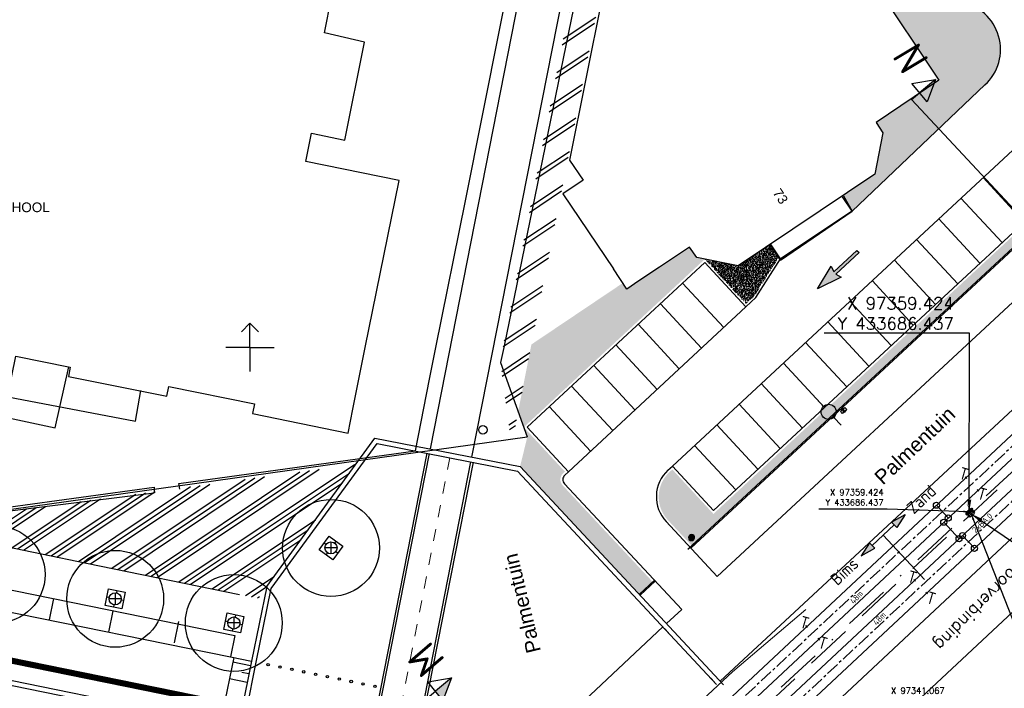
# Model space of a CAD drawing. Header units: millimetres. Extents: x 96940 to 101272, y 432237 to 434659.
# Tile 362 of 398: x 97281 to 97362, y 433672 to 433727. Entities that reach past the tile are written whole.
import ezdxf
from ezdxf.enums import TextEntityAlignment as Align

# ---------------------------------------------------------------- set-up
doc = ezdxf.new("R2010")
doc.units = ezdxf.units.MM
for name, pattern in [('CENTER', [35.225022, 22.015639, -4.403128, 4.403128, -4.403128]), ('DASHDOT', [25.4, 12.7, -6.35, 0, -6.35]), ('DASHED', [19.05, 12.7, -6.35]), ('dSV_MARKERING_1_1', [2, 1, -1])]:
    doc.linetypes.add(name, pattern=pattern)
for name, color, linetype in [('_R+B WARMTE2-5', 211, 'DASHED'), ('Ondergrond_Nieuw_IP', 8, 'Continuous'), ('R_BN_N_Kabels_en_leidingen_maatvoering', 1, 'Continuous'), ('R_BN_T_N_Constructiecodes', 7, 'Continuous'), ('R_BN_T_N_Hartspoor', 1, 'CENTER'), ('R_BN_T_N_Kokersysteem Groene Deksel', 7, 'Continuous'), ('R_BN_T_N_Kokersysteem trekput BA.0', 7, 'Continuous'), ('R_BN_T_N_Kokersysteem_Coordinaten', 1, 'Continuous'), ('R_BN_T_N_Kokersysteem_laagspanning', 2, 'DASHED'), ('R_BN_T_N_kokersysteem_maatvoering', 7, 'Continuous'), ('R_BN_T_N_Kokersysteem_signaal', 2, 'DASHDOT'), ('R_BN_T_N_Retourstroomkabels', 2, 'Continuous'), ('R_BN_T_N_Spoor', 3, 'Continuous'), ('R_BN_T_N_Thermietlassen', 7, 'Continuous'), ('R_BN_T_N_Verticaal alignement', 7, 'Continuous')]:
    doc.layers.add(name, color=color, linetype=linetype)
doc.layers.add('GBK_verhard', color=8, linetype='Continuous', lineweight=9)
doc.layers.add('R_BN_T_N_Las', color=3, linetype='Continuous', lineweight=25)
doc.styles.add('DSV_ARIAL', font='arial.ttf')
doc.styles.add('ISO', font='iso.shx')
doc.styles.add('ISOCP', font='isocp.shx')
doc.styles.add('SIMPLEX', font='simplex.shx', dxfattribs={"width": 0.8})
doc.styles.get("Standard").update_dxf_attribs({"font": 'romans.shx'})
doc.dimstyles.new('RET 1-500', dxfattribs={"dimtxt": 1, "dimasz": 1, "dimexe": 0.3, "dimexo": 0, "dimgap": 0.3, "dimtad": 1, "dimdec": 3, "dimzin": 1, "dimtxsty": 'Standard', "dimcen": 0, "dimclrd": 1, "dimclre": 1, "dimclrt": 7, "dimaunit": 2, "dimadec": 4, "dimazin": 0, "dimtfac": 1, "dimtdec": 3, "dimtofl": 0, "dimtmove": 0, "dimatfit": 0, "dimfxl": 1, "dimarcsym": 0})
pattern_1 = [(50, (0, 0), (0.364369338, -0.03187817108), [0.0381, -0.4191]), (355, (0, 0), (-0.07048565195, 0.38211328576), [0.03048, -0.33528]), (100.451, (0.03036, -0.00266), (0.29388500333, 0.35023337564), [0.03238, -0.35618]), (46.1842, (0, 0.1016), (0.5421580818, -0.08408465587), [0.05715, -0.62865]), (96.6356, (0.0452, 0.0946), (0.47480846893, 0.4948511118), [0.04857, -0.53427]), (351.184, (0, 0.1016), (0.4748092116, 0.4948502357), [0.04572, -0.50292]), (21, (0.0508, 0.0762), (0.30322975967, -0.20453103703), [0.0381, -0.4191]), (326, (0.0508, 0.0762), (0.1236040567, 0.36837593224), [0.03048, -0.33528]), (71.4514, (0.07607, 0.05916), (0.42683298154, 0.16384571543), [0.03238, -0.35618]), (37.5, (0, 0), (0.0061772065, 0.169110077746), [0, -0.331216, 0, -0.34036, 0, -0.33655]), (7.5, (0, 0), (0.13363932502, 0.200361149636), [0, -0.194056, 0, -0.323596, 0, -0.12827]), (327.5, (-0.11328, 0), (0.271181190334, -0.011457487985), [0, -0.127, 0, -0.39624, 0, -0.52578]), (317.5, (-0.16408, 0), (0.29625836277, 0.05085298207), [0, -0.1651, 0, -0.263144, 0, -0.37338])]
pattern_2 = [(92.842324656, (0, 0), (0.28884233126, 0.22439104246), [0.0381, -0.4191]), (37.84232466, (0, 0), (-0.31151262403, 0.23224701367), [0.03048, -0.33528]), (143.29332466, (0.02407, 0.0187), (-0.02266814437, 0.45663767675), [0.03238, -0.35618]), (89.02652466, (-0.0691, 0.0745), (0.4547015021, 0.30700514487), [0.05715, -0.62865]), (139.47792466, (-0.0312, 0.1001), (0.011652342, 0.6857003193), [0.04857, -0.53427]), (34.02632466, (-0.0691, 0.0745), (0.0116534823, 0.685700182), [0.04572, -0.50292]), (63.842324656, (-0.01457, 0.09042), (0.36141413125, 0.0562232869), [0.0381, -0.4191]), (8.84232466, (-0.01457, 0.0904), (-0.1598594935, 0.35415213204), [0.03048, -0.33528]), (114.29372466, (0.01555, 0.0951), (0.2015534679, 0.4103754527), [0.03238, -0.35618]), (80.342324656, (0, 0), (-0.110462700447, 0.128196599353), [0, -0.331216, 0, -0.34036, 0, -0.33655]), (50.342324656, (0, 0), (-0.038254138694, 0.23778284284), [0, -0.194056, 0, -0.323596, 0, -0.12827]), (10.342324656, (-0.08306, -0.07703), (0.20662847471, 0.175997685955), [0, -0.127, 0, -0.39624, 0, -0.52578]), (0.342324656, (-0.1203, -0.11157), (0.18264568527, 0.23873750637), [0, -0.1651, 0, -0.263144, 0, -0.37338])]
pattern_3 = [(33.7107, (97316.8302, 433760.2875), (-1.11, 1.6637), []), (33.7107, (97317.3206, 433760.1896), (-1.11, 1.6637), []), (33.7107, (97316.34, 433760.3854), (-1.11, 1.6637), [])]

# ---------------------------------------------------------------- blocks, each defined once
blk = doc.blocks.new('Las')
at = {"layer": 'R_BN_T_N_Las', "color": 7}
blk.add_line((-0.1, 0), (0.1, 0), dxfattribs=at)
blk = doc.blocks.new('Thermietlas')
at = {"layer": 'R_BN_T_N_Thermietlassen', "style": 'ISO'}
blk.add_text('T', height=1, dxfattribs=at).set_placement((-0.313, -0.611))
blk = doc.blocks.new('BA.0')
at = {"layer": 'R_BN_T_N_Kokersysteem trekput BA.0', "color": 1, "linetype": 'Continuous'}
for p, q in [((0.409, 0), (-0.378, 0)), ((0, 0.163), (0, -0.163))]:
    blk.add_line(p, q, dxfattribs=at)
at = {"layer": 'R_BN_T_N_Kokersysteem trekput BA.0'}
for p, q in [((-0.327, -0.075), (-0.327, 0.075)), ((-0.327, 0.075), (-0.23, 0.075)), ((0.23, 0.125), (-0.23, 0.125)), ((-0.23, 0.125), (-0.23, -0.125)), ((0.23, -0.125), (0.23, 0.125)), ((0.328, 0.075), (0.23, 0.075)), ((0.328, -0.075), (0.328, 0.075)), ((-0.23, -0.075), (-0.327, -0.075)), ((-0.23, -0.125), (0.23, -0.125)), ((0.23, -0.075), (0.328, -0.075))]:
    blk.add_line(p, q, dxfattribs=at)
blk = doc.blocks.new('Groene_deksel_trekput')
at = {"layer": 'R_BN_T_N_Kokersysteem Groene Deksel'}
h = blk.add_hatch(color=256, dxfattribs=at)
h.paths.add_polyline_path([(0, 0.095), (0.2, 0.095), (0.2, 0), (0.23, 0), (0.23, 0.125), (0, 0.125)])
h.paths.add_polyline_path([(0, 0.095), (0, 0.125), (-0.23, 0.125), (-0.23, 0), (-0.2, 0), (-0.2, 0.095)])
h.paths.add_polyline_path([(-0.2, 0), (-0.23, 0), (-0.23, -0.125), (0, -0.125), (0, -0.095), (-0.2, -0.095)])
h.paths.add_polyline_path([(0, -0.095), (0, -0.125), (0.23, -0.125), (0.23, 0), (0.2, 0), (0.2, -0.095)])
at = {"layer": 'R_BN_T_N_Kokersysteem Groene Deksel', "color": 1, "linetype": 'Continuous'}
for p, q in [((0.268, 0), (-0.268, 0)), ((0, 0.163), (0, -0.163))]:
    blk.add_line(p, q, dxfattribs=at)
at = {"layer": 'R_BN_T_N_Kokersysteem Groene Deksel'}
for p, q in [((0.23, 0.125), (-0.23, 0.125)), ((-0.23, 0.125), (-0.23, -0.125)), ((0.2, 0.095), (-0.2, 0.095)), ((-0.2, 0.095), (-0.2, -0.095)), ((0.2, -0.095), (0.2, 0.095)), ((0.23, -0.125), (0.23, 0.125)), ((-0.23, -0.125), (0.23, -0.125)), ((-0.2, -0.095), (0.2, -0.095))]:
    blk.add_line(p, q, dxfattribs=at)
at = {"layer": 'R_BN_T_N_Kokersysteem Groene Deksel', "insert": (0.192, 0.583), "char_height": 0.275, "width": 0.62471, "attachment_point": 1}
blk.add_mtext('{\\Fisocp|c0;G}', dxfattribs=at)
blk = doc.blocks.new('Boomrooster')
at = {"color": 0, "linetype": 'ByBlock', "lineweight": -2}
blk.add_lwpolyline([(-0.7, -0.7), (-0.7, 0.7), (0.7, 0.7), (0.7, -0.7)], close=True, dxfattribs=at)
for points in [[(-0.5, 0), (-0.7, 0)], [(0, 0.7), (0, 0.5)], [(0.7, 0), (0.5, 0)], [(0, -0.5), (0, -0.7)]]:
    blk.add_lwpolyline(points, dxfattribs=at)
blk.add_circle((0, 0), 0.5, dxfattribs=at)
blk = doc.blocks.new('BOOM')
at = {"color": 0}
blk.add_circle((0, 0), 0.35, dxfattribs=at)
blk = doc.blocks.new('N_LM-DUBBEL')
blk.add_hatch(color=2).paths.add_polyline_path([(0.625, 0, 1), (-0.625, 0, 1)])
at = {"color": 2}
for p, q in [((0.625, 0), (1.5, 0)), ((-0.625, 0), (-1.5, 0))]:
    blk.add_line(p, q, dxfattribs=at)
blk.add_circle((0, 0), 0.625, dxfattribs=at)
blk = doc.blocks.new('NW_VERKEERSBORD')
at = {"layer": 'Ondergrond_Nieuw_IP'}
blk.add_hatch(color=256, dxfattribs=at).paths.add_polyline_path([(-0.098, -0.23, 1), (0.098, 0.23, 1)])
at = {"layer": 'Ondergrond_Nieuw_IP', "linetype": 'Continuous'}
for p, q in [((0.46, -0.197), (0.8, 0.599)), ((0.119, -0.993), (0.46, -0.197))]:
    blk.add_line(p, q, dxfattribs=at)
at = {"layer": 'Ondergrond_Nieuw_IP'}
blk.add_lwpolyline([(-0.098, -0.23, 1), (0.098, 0.23, 1)], format="xyb", close=True, dxfattribs=at)
blk = doc.blocks.new('VelopA CityStyle Oscar BA')
at = {"color": 0, "lineweight": 0, "flags": 128}
for points in [[(101.305, 65.319), (101.305, 65.553)], [(101.374, 65.554), (101.375, 65.556)], [(101.374, 65.552), (101.374, 65.554)], [(101.374, 65.551), (101.374, 65.552)], [(101.374, 65.549), (101.374, 65.551)], [(101.374, 65.547), (101.374, 65.549)], [(101.375, 65.545), (101.374, 65.547)], [(101.375, 65.327), (101.374, 65.325)], [(101.374, 65.325), (101.374, 65.324)], [(101.374, 65.324), (101.374, 65.322)], [(101.374, 65.322), (101.374, 65.32)], [(101.374, 65.32), (101.374, 65.318)], [(101.374, 65.318), (101.375, 65.316)], [(101.375, 65.556), (101.376, 65.558)], [(101.376, 65.544), (101.375, 65.545)], [(101.376, 65.329), (101.375, 65.327)], [(101.375, 65.316), (101.376, 65.315)], [(101.376, 65.558), (101.378, 65.559)], [(101.378, 65.542), (101.376, 65.544)], [(101.378, 65.33), (101.376, 65.329)], [(101.376, 65.315), (101.378, 65.313)], [(101.378, 65.559), (101.379, 65.56)], [(101.38, 65.541), (101.378, 65.542)], [(101.38, 65.331), (101.378, 65.33)], [(101.378, 65.313), (101.379, 65.312)], [(101.379, 65.56), (101.381, 65.561)], [(101.379, 65.312), (101.381, 65.311)], [(101.382, 65.54), (101.38, 65.541)], [(101.382, 65.332), (101.38, 65.331)], [(101.381, 65.561), (101.383, 65.562)], [(101.381, 65.311), (101.383, 65.31)], [(101.383, 65.562), (101.386, 65.563)], [(101.383, 65.31), (101.386, 65.309)], [(101.725, 65.563), (101.727, 65.562)], [(101.725, 65.309), (101.727, 65.31)], [(101.727, 65.562), (101.729, 65.561)], [(101.727, 65.31), (101.729, 65.311)], [(101.729, 65.561), (101.731, 65.56)], [(101.731, 65.541), (101.729, 65.54)], [(101.731, 65.331), (101.729, 65.332)], [(101.729, 65.311), (101.731, 65.312)], [(101.731, 65.56), (101.733, 65.559)], [(101.733, 65.542), (101.731, 65.541)], [(101.733, 65.33), (101.731, 65.331)], [(101.731, 65.312), (101.733, 65.313)], [(101.733, 65.559), (101.735, 65.558)], [(101.734, 65.544), (101.733, 65.542)], [(101.734, 65.329), (101.733, 65.33)], [(101.733, 65.313), (101.735, 65.315)], [(101.736, 65.545), (101.734, 65.544)], [(101.736, 65.327), (101.734, 65.329)], [(101.735, 65.558), (101.736, 65.556)], [(101.735, 65.315), (101.736, 65.316)], [(101.736, 65.556), (101.737, 65.554)], [(101.737, 65.549), (101.736, 65.547)], [(101.736, 65.547), (101.736, 65.545)], [(101.736, 65.325), (101.736, 65.327)], [(101.737, 65.324), (101.736, 65.325)], [(101.736, 65.316), (101.737, 65.318)], [(101.737, 65.554), (101.737, 65.552)], [(101.737, 65.552), (101.737, 65.551)], [(101.737, 65.551), (101.737, 65.549)], [(101.737, 65.322), (101.737, 65.324)], [(101.737, 65.32), (101.737, 65.322)], [(101.737, 65.318), (101.737, 65.32)], [(101.806, 65.553), (101.806, 65.319)]]:
    blk.add_lwpolyline(points, dxfattribs=at)
at = {"color": 0, "lineweight": 0}
for points in [[(101.306, 65.555), (101.305, 65.555), (101.305, 65.554), (101.305, 65.553)], [(101.306, 65.317), (101.305, 65.318), (101.305, 65.318), (101.305, 65.319)], [(101.805, 65.555), (101.644, 65.613), (101.467, 65.613), (101.306, 65.555)], [(101.805, 65.317), (101.644, 65.259), (101.467, 65.259), (101.306, 65.317)], [(101.307, 65.554), (101.457, 65.454), (101.653, 65.454), (101.804, 65.554)], [(101.307, 65.318), (101.457, 65.418), (101.653, 65.418), (101.804, 65.318)], [(101.806, 65.553), (101.806, 65.554), (101.805, 65.555), (101.805, 65.555)], [(101.806, 65.319), (101.806, 65.318), (101.805, 65.318), (101.805, 65.317)]]:
    blk.add_open_spline(points, degree=3, dxfattribs=at)
for points, knots in [([(101.729, 65.54), (101.724, 65.538), (101.719, 65.536), (101.714, 65.534), (101.709, 65.531), (101.704, 65.529), (101.699, 65.527), (101.694, 65.526), (101.689, 65.524), (101.683, 65.522), (101.678, 65.52), (101.672, 65.518), (101.665, 65.516), (101.659, 65.515), (101.653, 65.513), (101.647, 65.512), (101.641, 65.51), (101.634, 65.509), (101.628, 65.508), (101.622, 65.507), (101.615, 65.506), (101.609, 65.505), (101.603, 65.504), (101.596, 65.503), (101.59, 65.503), (101.584, 65.502), (101.578, 65.502), (101.571, 65.502), (101.565, 65.501), (101.559, 65.501), (101.553, 65.501), (101.547, 65.501), (101.541, 65.502), (101.535, 65.502), (101.529, 65.502), (101.523, 65.503), (101.517, 65.503), (101.51, 65.504), (101.504, 65.504), (101.498, 65.505), (101.492, 65.506), (101.487, 65.507), (101.481, 65.508), (101.475, 65.509), (101.469, 65.511), (101.463, 65.512), (101.457, 65.513), (101.452, 65.515), (101.446, 65.516), (101.44, 65.518), (101.435, 65.519), (101.429, 65.521), (101.424, 65.523), (101.418, 65.525), (101.413, 65.527), (101.408, 65.529), (101.402, 65.531), (101.397, 65.533), (101.392, 65.535), (101.387, 65.538), (101.382, 65.54)], [0, 0, 0, 0, 1, 1, 1, 2, 2, 2, 3, 3, 3, 4, 4, 4, 5, 5, 5, 6, 6, 6, 7, 7, 7, 8, 8, 8, 9, 9, 9, 10, 10, 10, 11, 11, 11, 12, 12, 12, 13, 13, 13, 14, 14, 14, 15, 15, 15, 16, 16, 16, 17, 17, 17, 18, 18, 18, 19, 19, 19, 20, 20, 20, 20]), ([(101.729, 65.332), (101.724, 65.335), (101.719, 65.337), (101.714, 65.339), (101.709, 65.341), (101.704, 65.343), (101.699, 65.345), (101.694, 65.347), (101.689, 65.349), (101.683, 65.351), (101.678, 65.352), (101.672, 65.354), (101.665, 65.356), (101.659, 65.358), (101.653, 65.359), (101.647, 65.361), (101.641, 65.362), (101.634, 65.363), (101.628, 65.365), (101.622, 65.366), (101.615, 65.367), (101.609, 65.368), (101.603, 65.368), (101.596, 65.369), (101.59, 65.37), (101.584, 65.37), (101.578, 65.371), (101.571, 65.371), (101.565, 65.371), (101.559, 65.371), (101.553, 65.371), (101.547, 65.371), (101.541, 65.371), (101.535, 65.371), (101.529, 65.37), (101.523, 65.37), (101.517, 65.369), (101.51, 65.369), (101.504, 65.368), (101.498, 65.367), (101.492, 65.366), (101.487, 65.365), (101.481, 65.364), (101.475, 65.363), (101.469, 65.362), (101.463, 65.361), (101.457, 65.359), (101.452, 65.358), (101.446, 65.356), (101.44, 65.355), (101.435, 65.353), (101.429, 65.351), (101.424, 65.349), (101.418, 65.347), (101.413, 65.345), (101.408, 65.343), (101.402, 65.341), (101.397, 65.339), (101.392, 65.337), (101.387, 65.335), (101.382, 65.332)], [0, 0, 0, 0, 1, 1, 1, 2, 2, 2, 3, 3, 3, 4, 4, 4, 5, 5, 5, 6, 6, 6, 7, 7, 7, 8, 8, 8, 9, 9, 9, 10, 10, 10, 11, 11, 11, 12, 12, 12, 13, 13, 13, 14, 14, 14, 15, 15, 15, 16, 16, 16, 17, 17, 17, 18, 18, 18, 19, 19, 19, 20, 20, 20, 20]), ([(101.386, 65.563), (101.394, 65.565), (101.402, 65.567), (101.41, 65.569), (101.419, 65.571), (101.427, 65.572), (101.435, 65.574), (101.442, 65.575), (101.449, 65.576), (101.456, 65.577), (101.463, 65.578), (101.469, 65.579), (101.476, 65.579), (101.483, 65.58), (101.49, 65.581), (101.497, 65.581), (101.504, 65.582), (101.511, 65.582), (101.518, 65.583), (101.525, 65.583), (101.532, 65.583), (101.539, 65.584), (101.546, 65.584), (101.553, 65.584), (101.56, 65.584), (101.567, 65.584), (101.575, 65.584), (101.582, 65.583), (101.589, 65.583), (101.596, 65.583), (101.603, 65.582), (101.61, 65.582), (101.617, 65.581), (101.624, 65.581), (101.63, 65.58), (101.637, 65.579), (101.644, 65.578), (101.651, 65.577), (101.658, 65.576), (101.664, 65.575), (101.671, 65.574), (101.678, 65.573), (101.685, 65.572), (101.692, 65.571), (101.698, 65.569), (101.705, 65.568), (101.712, 65.566), (101.718, 65.565), (101.725, 65.563)], [0, 0, 0, 0, 1, 1, 1, 2, 2, 2, 3, 3, 3, 4, 4, 4, 5, 5, 5, 6, 6, 6, 7, 7, 7, 8, 8, 8, 9, 9, 9, 10, 10, 10, 11, 11, 11, 12, 12, 12, 13, 13, 13, 14, 14, 14, 15, 15, 15, 16, 16, 16, 16]), ([(101.386, 65.309), (101.394, 65.307), (101.402, 65.305), (101.41, 65.304), (101.419, 65.302), (101.427, 65.3), (101.435, 65.299), (101.442, 65.298), (101.449, 65.297), (101.456, 65.296), (101.463, 65.295), (101.469, 65.294), (101.476, 65.293), (101.483, 65.292), (101.49, 65.292), (101.497, 65.291), (101.504, 65.29), (101.511, 65.29), (101.518, 65.29), (101.525, 65.289), (101.532, 65.289), (101.539, 65.289), (101.546, 65.289), (101.553, 65.289), (101.56, 65.289), (101.567, 65.289), (101.575, 65.289), (101.582, 65.289), (101.589, 65.289), (101.596, 65.29), (101.603, 65.29), (101.61, 65.291), (101.617, 65.291), (101.624, 65.292), (101.63, 65.293), (101.637, 65.293), (101.644, 65.294), (101.651, 65.295), (101.658, 65.296), (101.664, 65.297), (101.671, 65.298), (101.678, 65.299), (101.685, 65.301), (101.692, 65.302), (101.698, 65.303), (101.705, 65.305), (101.712, 65.306), (101.718, 65.308), (101.725, 65.309)], [0, 0, 0, 0, 1, 1, 1, 2, 2, 2, 3, 3, 3, 4, 4, 4, 5, 5, 5, 6, 6, 6, 7, 7, 7, 8, 8, 8, 9, 9, 9, 10, 10, 10, 11, 11, 11, 12, 12, 12, 13, 13, 13, 14, 14, 14, 15, 15, 15, 16, 16, 16, 16])]:
    blk.add_open_spline(points, degree=3, knots=knots, dxfattribs=at)
blk = doc.blocks.new('dprof-rechts')
at = {"layer": 'R_BN_T_N_Verticaal alignement'}
blk.add_hatch(color=1, dxfattribs=at).paths.add_polyline_path([(0.00346, 0.003), (0, 0.003), (0, 0.009)])
at = {"layer": 'R_BN_T_N_Verticaal alignement', "color": 1}
blk.add_lwpolyline([(0, 0.009), (0.00346, 0.003), (-0.00346, 0.003)], close=True, dxfattribs=at)
for points in [[(0, 0.009), (0, 0.003)], [(0, 0), (0, 0.003)]]:
    blk.add_lwpolyline(points, dxfattribs=at)
at = {"layer": 'R_BN_T_N_Verticaal alignement', "color": 1, "style": 'SIMPLEX', "width": 0.8}
blk.add_attdef('profiel rechts', (0.0025, 0.01025), '', height=0.0035, rotation=360, dxfattribs=at)
blk = doc.blocks.new('Retourstroomsymbool')
at = {"layer": 'R_BN_T_N_Retourstroomkabels', "color": 7}
blk.add_lwpolyline([(0, 0), (1.435, 0)], dxfattribs=at)
for centre in [(0, 0), (1.435, 0)]:
    blk.add_circle(centre, 0.25, dxfattribs=at)
blk = doc.blocks.new('*U121')
at = {"layer": 'R_BN_T_N_Retourstroomkabels', "color": 7}
blk.add_lwpolyline([(0, 0), (1.865, 0)], dxfattribs=at)
for centre in [(0, 0), (1.865, 0)]:
    blk.add_circle(centre, 0.25, dxfattribs=at)
blk = doc.blocks.new('Constructiecode boven')
at = {"layer": 'R_BN_T_N_Constructiecodes'}
for points in [[(-1.25, 5.3125), (-1.25, 5), (-1.25, 4.6875), (-2.5, 5)], [(-1.25, 5.3125), (-1.25, 5), (-1.25, 4.6875), (-2.5, 5)], [(-1.25, 5.3125), (-1.25, 5), (-1.25, 4.6875), (-2.5, 5)], [(-1.25, 5.3125), (-1.25, 5), (-1.25, 4.6875), (-2.5, 5)], [(1.25, 5.3125), (1.25, 5), (1.25, 4.6875), (2.5, 5)], [(1.25, 5.3125), (1.25, 5), (1.25, 4.6875), (2.5, 5)], [(1.25, 5.3125), (1.25, 5), (1.25, 4.6875), (2.5, 5)], [(1.25, 5.3125), (1.25, 5), (1.25, 4.6875), (2.5, 5)]]:
    blk.add_hatch(color=1, dxfattribs=at).paths.add_polyline_path(points)
for p, q in [((-1.25, 5.3125), (-2.5, 5)), ((-2.5, 5), (-1.25, 4.6875)), ((-1.25, 5.3125), (-1.25, 5)), ((-1.25, 5), (0, 5)), ((-1.25, 5), (-1.25, 4.6875)), ((0, 0), (0, 5)), ((1.25, 5), (0, 5)), ((1.25, 5.3125), (1.25, 5)), ((1.25, 5.3125), (2.5, 5)), ((2.5, 5), (1.25, 4.6875)), ((1.25, 5), (1.25, 4.6875))]:
    blk.add_line(p, q, dxfattribs=at)
at = {"layer": 'R_BN_T_N_Constructiecodes', "style": 'ISO'}
blk.add_attdef('CONSTR.CODE', text='', height=1, dxfattribs=at).set_placement((-3.1305, 5.0002), align=Align.MIDDLE_RIGHT)
blk.add_attdef('CONSTR.CODE', text='', height=1, dxfattribs=at).set_placement((3, 5), align=Align.MIDDLE_LEFT)

msp = doc.modelspace()

# ---------------------------------------------------------------- hatches: boundary and pattern name
at = {"layer": 'Ondergrond_Nieuw_IP'}
h = msp.add_hatch(dxfattribs=at)
h.set_pattern_fill('DSV1_02', color=256, style=0)
h.set_pattern_definition([(33.7107, (97316.8302, 433760.2875), (-1.11, 1.6637), []), (33.7107, (97317.3206, 433760.1896), (-1.11, 1.6637), [])])
h.paths.add_polyline_path([(97331.50241, 433742.14816), (97321.64385, 433692.09404), (97321.597, 433692.087), (97320.681, 433698.872), (97329.24, 433742.596)])
h = msp.add_hatch(dxfattribs=at)
h.set_pattern_fill('DSV6_04', color=256, scale=0.2, style=0)
h.set_pattern_definition(pattern_1)
h.paths.add_polyline_path([(97358.76148, 433728.51583), (97351.67518, 433729.88715), (97356.89672, 433722.04745), (97351.73943, 433718.56993), (97352.28669, 433717.71959), (97351.62005, 433714.29541), (97349.01366, 433712.55179), (97349.739, 433711.242), (97360.72145, 433721.65578, 0.61403402)])
h = msp.add_hatch(dxfattribs=at)
h.set_pattern_fill('DSV6_04', color=256, scale=0.2, style=0)
h.set_pattern_definition([(50, (0, 0), (0.364369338, -0.03187817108), [0.0381, -0.4191]), (355, (0, 0), (-0.07048565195, 0.38211328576), [0.03048, -0.33528]), (100.451, (0.03036, -0.00266), (0.29388500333, 0.35023337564), [0.03238, -0.35618]), (46.1842, (0, 0.1016), (0.5421580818, -0.08408465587), [0.05715, -0.62865]), (96.6356, (0.0452, 0.0946), (0.47480846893, 0.4948511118), [0.04857, -0.53427]), (351.184, (0, 0.1016), (0.4748092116, 0.4948502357), [0.04572, -0.50292]), (21, (0.0508, 0.0762), (0.30322975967, -0.20453103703), [0.0381, -0.4191]), (326, (0.0508, 0.0762), (0.1236040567, 0.36837593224), [0.03048, -0.33528]), (71.4514, (0.07607, 0.05916), (0.42683298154, 0.16384571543), [0.03238, -0.35618]), (37.5, (0, 0), (0.0061772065, 0.169110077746), [0, -0.331216, 0, -0.34036, 0, -0.33655]), (7.5, (0, 0), (0.13363932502, 0.200361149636), [0, -0.194056, 0, -0.323596, 0, -0.12827]), (327.5, (-0.11328, 0), (0.271181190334, -0.011457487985), [0, -0.127, 0, -0.39624, 0, -0.52578]), (317.5, (-0.16408, 0), (0.29625836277, 0.05085298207), [0, -0.1651, 0, -0.263144, 0, -0.37338])])
h.paths.add_polyline_path([(97358.76148, 433728.51583), (97351.67518, 433729.88715), (97356.89672, 433722.04745), (97351.73943, 433718.56993), (97352.28669, 433717.71959), (97351.62005, 433714.29541), (97349.01366, 433712.55179), (97349.739, 433711.242), (97360.72145, 433721.65578, 0.61403402)])
h = msp.add_hatch(dxfattribs=at)
h.set_pattern_fill('DSV6_04', color=256, scale=0.2, style=0)
h.set_pattern_definition(pattern_1)
h.paths.add_polyline_path([(97334.52303, 433685.75367), (97336.49574, 433683.64157), (97379.52973, 433723.55057, 0.09134422), (97376.22809, 433724.85793), (97371.84325, 433725.72328, 0.24104633), (97370.26609, 433725.2728), (97370.06186, 433725.08205, 0.41317398), (97369.9707, 433722.54262), (97373.41204, 433718.83181), (97338.29043, 433686.26062), (97334.89052, 433689.92676), (97334.66534, 433689.71793, 0.33325261), (97334.0649, 433686.41268, 0.02374056), (97334.1949, 433686.1809, 0.04821004)])
h = msp.add_hatch(dxfattribs=at)
h.set_pattern_fill('DSV6_04', color=256, scale=0.2, style=0)
h.set_pattern_definition(pattern_2)
h.paths.add_polyline_path([(97334.52303, 433685.75367), (97336.49574, 433683.64157), (97379.52973, 433723.55057, 0.09134422), (97376.22809, 433724.85793), (97371.84325, 433725.72328, 0.24104633), (97370.26609, 433725.2728), (97370.06186, 433725.08205, 0.41317398), (97369.9707, 433722.54262), (97373.41204, 433718.83181), (97338.29043, 433686.26062), (97334.89052, 433689.92676), (97334.66534, 433689.71793, 0.33325261), (97334.0649, 433686.41268, 0.02374056), (97334.1949, 433686.1809, 0.04821004)])
h = msp.add_hatch(dxfattribs=at)
h.set_pattern_fill('DSV6_04', color=256, scale=0.2, style=0)
h.set_pattern_definition(pattern_1)
h.paths.add_polyline_path([(97337.57903, 433707.28582), (97336.90378, 433707.42098), (97336.3066, 433708.2842), (97333.82428, 433706.61742), (97332.13778, 433705.48501), (97331.14153, 433704.81607), (97330.80706, 433705.31419), (97323.24798, 433700.23858), (97322.15923, 433694.71071), (97322.6236, 433693.4164)])
h = msp.add_hatch(dxfattribs=at)
h.set_pattern_fill('DSV6_04', color=256, scale=0.2, style=0)
h.set_pattern_definition(pattern_2)
h.paths.add_polyline_path([(97337.57903, 433707.28582), (97336.90378, 433707.42098), (97336.3066, 433708.2842), (97333.82428, 433706.61742), (97332.13778, 433705.48501), (97331.14153, 433704.81607), (97330.80706, 433705.31419), (97323.24798, 433700.23858), (97322.15923, 433694.71071), (97322.6236, 433693.4164)])
h = msp.add_hatch(dxfattribs=at)
h.set_pattern_fill('DSV6_04', color=256, scale=0.2, style=0)
h.set_pattern_definition(pattern_1)
h.paths.add_polyline_path([(97340.32146, 433706.73689), (97337.57903, 433707.28582), (97340.97895, 433703.61968), (97341.64434, 433704.23676), (97343.7175, 433707.50015), (97343.01242, 433708.53709)])
h = msp.add_hatch(dxfattribs=at)
h.set_pattern_fill('DSV6_04', color=256, scale=0.2, style=0)
h.set_pattern_definition(pattern_2)
h.paths.add_polyline_path([(97340.32146, 433706.73689), (97337.57903, 433707.28582), (97340.97895, 433703.61968), (97341.64434, 433704.23676), (97343.7175, 433707.50015), (97343.01242, 433708.53709)])
msp.add_hatch(color=254, dxfattribs=at).paths.add_polyline_path([(97346.88963, 433704.82025), (97348.01399, 433706.70322), (97348.22323, 433706.22748), (97350.14384, 433708.00862), (97350.31384, 433707.82532), (97348.39322, 433706.04417), (97348.85187, 433705.79972)])
msp.add_hatch(color=254, dxfattribs=at).paths.add_polyline_path([(97346.88963, 433704.82025), (97348.01399, 433706.70322), (97348.22323, 433706.22748), (97350.14384, 433708.00862), (97350.31384, 433707.82532), (97348.39322, 433706.04417), (97348.85187, 433705.79972)])
h = msp.add_hatch(dxfattribs=at)
h.set_pattern_fill('DSV6_04', color=256, scale=0.2, style=0)
h.set_pattern_definition(pattern_1)
h.paths.add_polyline_path([(97322.62643, 433693.4085), (97322.914, 433692.607), (97322.31133, 433690.15839), (97332.1566, 433679.61752), (97333.26978, 433680.64987), (97325.83128, 433688.61392, -0.41525391), (97325.86686, 433689.60499), (97326.0211, 433689.74803)])
h = msp.add_hatch(dxfattribs=at)
h.set_pattern_fill('DSV6_04', color=256, scale=0.2, style=0)
h.set_pattern_definition(pattern_2)
h.paths.add_polyline_path([(97322.62643, 433693.4085), (97322.914, 433692.607), (97322.31133, 433690.15839), (97332.1566, 433679.61752), (97333.26978, 433680.64987), (97325.83128, 433688.61392, -0.41525391), (97325.86686, 433689.60499), (97326.0211, 433689.74803)])
h = msp.add_hatch(dxfattribs=at)
h.set_pattern_fill('DSV1_03', color=256, style=0)
h.set_pattern_definition(pattern_3)
h.paths.add_polyline_path([(97308.74602, 433690.35058), (97300.68809, 433679.3038), (97271.34115, 433685.29643)])
h = msp.add_hatch(dxfattribs=at)
h.set_pattern_fill('DSV1_03', color=256, style=0)
h.set_pattern_definition(pattern_3)
h.paths.add_polyline_path([(97308.74602, 433690.35058), (97300.68809, 433679.3038), (97271.34115, 433685.29643)])

# ---------------------------------------------------------------- linework, layer by layer
at = {"layer": '_R+B WARMTE2-5', "ltscale": 0.01, "const_width": 0.5, "flags": 128}
msp.add_lwpolyline([(97254.03527, 433679.49265), (97308.93109, 433668.32397), (97306.15952, 433654.70129)], dxfattribs=at)
at = {"layer": 'GBK_verhard', "color": 7}
msp.add_lwpolyline([(97310.17, 433649.37), (97313.56, 433648.7), (97339.86, 433673.22), (97345.91, 433678.36)], dxfattribs=at)
at = {"layer": 'Ondergrond_Nieuw_IP'}
for p, q in [((97324.89292, 433742.48502), (97314.87524, 433691.62299)), ((97328.32694, 433741.80866), (97318.30927, 433690.94663)), ((97330.15, 433734.17), (97326.41, 433715.45)), ((97306.16, 433725.96), (97307.06, 433730.44)), ((97309.47, 433725.187), (97306.16, 433725.96)), ((97307.842, 433717.107), (97309.47, 433725.187)), ((97336.41761, 433683.43274), (97379.7685, 433723.63562)), ((97336.496, 433683.64181), (97379.52973, 433723.55057)), ((97338.84595, 433672.45555), (97394.45046, 433724.02225)), ((97334.90117, 433690.2094), (97369.73303, 433722.51189)), ((97338.60163, 433681.09389), (97382.16899, 433721.49753)), ((97360.72145, 433721.65578), (97349.739, 433711.242)), ((97338.30108, 433686.54326), (97373.1294, 433718.84246)), ((97304.615, 433715.344), (97305.087, 433717.666)), ((97305.087, 433717.666), (97307.842, 433717.107)), ((97312.338, 433713.776), (97304.615, 433715.344)), ((97326.41, 433715.45), (97327.52, 433713.79)), ((97309.528, 433700), (97312.338, 433713.776)), ((97327.52, 433713.79), (97325.86, 433712.68)), ((97360.56414, 433714.00881), (97363.96405, 433710.34267)), ((97325.86, 433712.68), (97330.02662, 433706.47648)), ((97358.73107, 433712.30885), (97362.13098, 433708.64272)), ((97356.898, 433710.6089), (97360.29791, 433706.94276)), ((97355.06493, 433708.90894), (97358.46484, 433705.2428)), ((97341.79929, 433704.10769), (97343.84, 433707.32)), ((97353.23186, 433707.20898), (97356.63177, 433703.54284)), ((97322.90383, 433693.40352), (97337.56838, 433707.00318)), ((97351.39879, 433705.50902), (97354.79871, 433701.84288)), ((97335.73531, 433705.30322), (97339.13523, 433701.63708)), ((97340.9683, 433703.33704), (97341.79929, 433704.10769)), ((97349.56572, 433703.80907), (97352.96564, 433700.14293)), ((97326.30374, 433689.73738), (97340.9683, 433703.33704)), ((97333.90224, 433703.60326), (97337.30216, 433699.93712)), ((97300, 433702), (97299.29289, 433701.29289)), ((97300, 433702), (97300.70711, 433701.29289)), ((97300, 433700), (97300, 433702)), ((97332.06917, 433701.90331), (97335.46909, 433698.23717)), ((97347.73265, 433702.10911), (97351.13257, 433698.44297)), ((97300, 433700), (97298, 433700)), ((97300, 433700), (97298, 433700)), ((97300, 433700), (97302, 433700)), ((97300, 433700), (97300, 433698)), ((97300, 433700), (97302, 433700)), ((97308.50341, 433694.88881), (97309.528, 433700)), ((97330.2361, 433700.20335), (97333.63602, 433696.53721)), ((97345.89958, 433700.40915), (97349.2995, 433696.74301)), ((97328.40303, 433698.50339), (97331.80295, 433694.83725)), ((97344.06651, 433698.70919), (97347.46643, 433695.04305)), ((97326.56997, 433696.80343), (97329.96988, 433693.13729)), ((97342.23344, 433697.00923), (97345.63336, 433693.3431)), ((97324.7369, 433695.10347), (97328.13681, 433691.43733)), ((97340.40037, 433695.30928), (97343.80029, 433691.64314)), ((97338.5673, 433693.60932), (97341.96722, 433689.94318)), ((97301.3855, 433680.2599), (97310.32752, 433692.5187)), ((97310.32752, 433692.5187), (97322.31133, 433690.15839)), ((97301.76004, 433680.0946), (97310.50041, 433692.07696)), ((97310.50041, 433692.07696), (97322.10723, 433689.79091)), ((97336.73423, 433691.90936), (97340.13415, 433688.24322)), ((97314.60171, 433691.26918), (97309.30607, 433664.38202)), ((97314.79794, 433691.23053), (97309.5023, 433664.34337)), ((97318.23197, 433690.55417), (97312.93633, 433663.66701)), ((97318.4282, 433690.51552), (97313.13256, 433663.62836)), ((97339.11971, 433672.16245), (97322.31133, 433690.15839)), ((97334.52934, 433689.86458), (97334.90117, 433690.2094)), ((97322.10723, 433689.79091), (97338.55265, 433672.18356)), ((97326.00286, 433689.45834), (97326.30374, 433689.73738)), ((97335.66896, 433678.37418), (97325.97744, 433688.75044)), ((97338.60163, 433681.09389), (97334.37687, 433685.61715)), ((97307.19504, 433683.44948), (97306.19499, 433683.44916)), ((97306.69485, 433683.94935), (97306.69518, 433682.94929)), ((97232.13168, 433682.32275), (97299.03219, 433668.71169)), ((97268.77663, 433682.3168), (97298.76232, 433676.21614)), ((97268.41776, 433680.55294), (97298.40346, 433674.45228)), ((97301.3855, 433680.2599), (97300.13042, 433674.10093)), ((97333.41669, 433680.78611), (97332.15686, 433679.61777)), ((97333.48468, 433680.71279), (97332.22486, 433679.54444)), ((97241.85329, 433679.93667), (97299.34428, 433668.24)), ((97288.868, 433679.74809), (97288.86833, 433678.74803)), ((97300.52236, 433674.02106), (97301.76004, 433680.0946)), ((97283.76947, 433679.26647), (97283.41061, 433677.50261)), ((97289.36819, 433679.24822), (97288.36813, 433679.2479)), ((97288.6691, 433678.26963), (97288.31023, 433676.50577)), ((97298.66725, 433677.75441), (97298.66757, 433676.75435)), ((97334.40913, 433677.20584), (97335.66896, 433678.37418)), ((97294.09856, 433677.3691), (97293.73969, 433675.60523)), ((97299.16744, 433677.25455), (97298.16738, 433677.25422)), ((97298.76232, 433676.21614), (97298.40346, 433674.45228)), ((97334.11632, 433676.93429), (97324.84227, 433668.26176)), ((97334.24274, 433676.79798), (97334.58402, 433676.43257)), ((97298.66053, 433674.39998), (97297.56239, 433669.01121)), ((97298.40346, 433674.45228), (97300.13042, 433674.10093)), ((97298.58764, 433674.0417), (97300.05752, 433673.74265)), ((97300.13042, 433674.10093), (97299.03219, 433668.71169)), ((97299.34428, 433668.24), (97300.52236, 433674.02106)), ((97299.91797, 433673.0567), (97299.33001, 433673.17632)), ((97298.30852, 433672.66981), (97299.77841, 433672.37076)), ((97338.03833, 433672.73422), (97338.37962, 433672.36881))]:
    msp.add_line(p, q, dxfattribs=at)
at = {"layer": 'Ondergrond_Nieuw_IP', "linetype": 'Continuous'}
for p, q in [((97337.56838, 433707.00318), (97340.9683, 433703.33704)), ((97322.90383, 433693.40352), (97326.30374, 433689.73738)), ((97334.90117, 433690.2094), (97338.30108, 433686.54326))]:
    msp.add_line(p, q, dxfattribs=at)
at = {"layer": 'Ondergrond_Nieuw_IP', "linetype": 'dSV_MARKERING_1_1', "lineweight": 13}
msp.add_line((97316.51495, 433690.89235), (97311.21932, 433664.00519), dxfattribs=at)
at = {"layer": 'Ondergrond_Nieuw_IP', "flags": 128}
msp.add_lwpolyline([(97315.21427, 433621.86373, -0.6928047), (97313.87895, 433623.17639, -0.08302788), (97329.01341, 433646.10207), (97329.0021, 433646.08555, -0.0176482), (97333.6498, 433650.74424), (97428.94108, 433739.74663, -0.12969203), (97451.40855, 433751.82716), (97520.34062, 433768.36017, -0.41421356), (97523.95758, 433766.1426), (97524.19081, 433765.17018, -0.41421356), (97521.97324, 433761.55322), (97452.58077, 433744.90978, 0.40643566), (97445.13021, 433733.113, -0.40643566)], format="xyb", dxfattribs=at)
at = {"layer": 'Ondergrond_Nieuw_IP'}
for points in [[(97315.359, 433700), (97317.807, 433712.092), (97323.502, 433740.7), (97279.832, 433749.514), (97279.814, 433749.575), (97282.742, 433764.282), (97274.643, 433765.972), (97265.056, 433717.87), (97262.443, 433704.741), (97261.231, 433703.238), (97259.208, 433700.505), (97258.832, 433700)], [(97329.5, 433741.56), (97320.967, 433700)], [(97351.63606, 433729.94589), (97356.89672, 433722.04745), (97351.73943, 433718.56993), (97352.28669, 433717.71959), (97351.62005, 433714.29541), (97340.32146, 433706.73689), (97336.90378, 433707.42098), (97336.3066, 433708.2842), (97333.82428, 433706.61742), (97332.13778, 433705.48501), (97331.14153, 433704.81607), (97330.02662, 433706.47648)], [(97342.988, 433708.464), (97343.82, 433707.21), (97349.739, 433711.242), (97348.948, 433712.433)], [(97349.044, 433712.497), (97349.739, 433711.242), (97343.84, 433707.32), (97343.01242, 433708.53709)], [(97349.81, 433711.29), (97349.739, 433711.242)], [(97273.52671, 433705.65786), (97271.87605, 433697.53534), (97279.97556, 433695.89597), (97280.65997, 433699.2774), (97285.15612, 433698.36552), (97285.00147, 433697.5908), (97293.13877, 433695.96648), (97293.29733, 433696.76081), (97300.37058, 433695.33356), (97300.20969, 433694.54991), (97308.10117, 433692.92968), (97308.50341, 433694.88881)], [(97294.2, 433688.287), (97294.124, 433688.755), (97313.686, 433691.474), (97314.828, 433697.374), (97315.359, 433700)], [(97320.967, 433700), (97320.71, 433698.75), (97322.914, 433692.607)], [(97280.007, 433695.927), (97279.659, 433694.271), (97283.896, 433693.365), (97285.044, 433698.395)], [(97279.99, 433695.93), (97290.543, 433693.912), (97290.987, 433696.434)], [(97251.124, 433689.549), (97271.255, 433685.383), (97322.914, 433692.607)], [(97265.38, 433686.382), (97265.52, 433686.912), (97270.96, 433685.743), (97271.964, 433685.728), (97280.032, 433686.825), (97292.081, 433688.47), (97292.092, 433688.001)], [(97265.38, 433686.382), (97268.881, 433685.7), (97271.254, 433685.383), (97281.059, 433686.628), (97283.922, 433686.985), (97292.092, 433688.001)], [(97279.04229, 433683.72387), (97286.50124, 433682.20075), (97299.15005, 433679.61787)]]:
    msp.add_lwpolyline(points, dxfattribs=at)
msp.add_lwpolyline([(97346.88963, 433704.82025), (97348.01399, 433706.70322), (97348.22323, 433706.22748), (97350.14384, 433708.00862), (97350.31384, 433707.82532), (97348.39322, 433706.04417), (97348.85187, 433705.79972)], close=True, dxfattribs=at)
msp.add_lwpolyline([(97346.88963, 433704.82025), (97348.01399, 433706.70322), (97348.22323, 433706.22748), (97350.14384, 433708.00862), (97350.31384, 433707.82532), (97348.39322, 433706.04417), (97348.85187, 433705.79972)], close=True, dxfattribs=at)
at = {"layer": 'Ondergrond_Nieuw_IP', "linetype": 'Continuous'}
msp.add_lwpolyline([(97373.17858, 433693.8218), (97330.57819, 433654.03289, 0.0176482), (97325.7062, 433649.14938)], format="xyb", dxfattribs=at)
at = {"layer": 'Ondergrond_Nieuw_IP', "color": 9}
for centre in [(97306.69501, 433683.44932), (97288.86816, 433679.24806), (97298.66741, 433677.25438)]:
    msp.add_circle(centre, 4, dxfattribs=at)
at = {"layer": 'Ondergrond_Nieuw_IP'}
for centre, radius in [((97279.08035, 433681.25089), 4), ((97306.69501, 433683.44932), 0.5), ((97288.86816, 433679.24806), 0.5), ((97298.66741, 433677.25438), 0.5), ((97301.50231, 433673.82181), 0.1), ((97302.48223, 433673.62244), 0.1), ((97303.46216, 433673.42308), 0.1), ((97304.44208, 433673.22371), 0.1), ((97305.42201, 433673.02434), 0.1), ((97306.40193, 433672.82497), 0.1), ((97307.38186, 433672.6256), 0.1), ((97308.36178, 433672.42624), 0.1), ((97309.34171, 433672.22687), 0.1), ((97310.32163, 433672.0275), 0.1)]:
    msp.add_circle(centre, radius, dxfattribs=at)
for centre, radius, start, end in [((97358.00151, 433724.58869), 4, 312.8423247, 79.0476874), ((97326.34285, 433689.09173), 0.5, 132.8423247, 223.0457616), ((97336.56929, 433687.6649), 3, 132.8423247, 223.0457616)]:
    msp.add_arc(centre, radius, start, end, dxfattribs=at)
at = {"layer": 'R_BN_T_N_Hartspoor', "ltscale": 0.05}
for p, q in [((97431.85305, 433756.17379), (97305.45471, 433638.11727)), ((97433.47745, 433753.17546), (97309.14774, 433637.05108))]:
    msp.add_line(p, q, dxfattribs=at)
at = {"layer": 'R_BN_T_N_Kokersysteem_laagspanning', "ltscale": 0.3}
msp.add_line((97420.21289, 433742.84004), (97321.01109, 433650.25), dxfattribs=at)
at = {"layer": 'R_BN_T_N_Kokersysteem_signaal', "color": 2, "linetype": 'DASHDOT', "ltscale": 0.3}
msp.add_line((97420.0535, 433743.01947), (97320.84264, 433650.43035), dxfattribs=at)
at = {"layer": 'R_BN_T_N_Spoor'}
for p, q in [((97416.37648, 433742.70041), (97319.32563, 433652.05455)), ((97417.35598, 433741.65169), (97320.30514, 433651.00584)), ((97328.60348, 433656.20459), (97418.57665, 433740.23984)), ((97329.58448, 433655.15728), (97419.55615, 433739.19113))]:
    msp.add_line(p, q, dxfattribs=at)
at = {"layer": 'R_BN_T_N_Verticaal alignement', "color": 1}
msp.add_lwpolyline([(97385.44988, 433687.48022), (97354.6418, 433720.46519)], dxfattribs=at)

# ---------------------------------------------------------------- block references
at = {"layer": 'Ondergrond_Nieuw_IP'}
for name, p, rotation in [('N_LM-DUBBEL', (97347.80642, 433694.67644), 132.842324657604), ('VelopA CityStyle Oscar BA', (97382.29898, 433810.93144), 221.2243115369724), ('Boomrooster', (97306.69501, 433683.44932), 53.89160107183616), ('Boomrooster', (97288.86816, 433679.24806), 348.5000000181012), ('Boomrooster', (97298.66741, 433677.25438), 348.5000000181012)]:
    msp.add_blockref(name, p, dxfattribs=dict(at, rotation=rotation))
msp.add_blockref('BOOM', (97319.25, 433693.2), dxfattribs=at)
at = {"layer": 'Ondergrond_Nieuw_IP', "color": 6, "rotation": 336.1446497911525}
msp.add_blockref('NW_VERKEERSBORD', (97336.47938, 433684.29914), dxfattribs=at)
at = {"layer": 'R_BN_T_N_Constructiecodes', "color": 0, "linetype": 'ByBlock'}
ref = msp.add_blockref('Constructiecode boven', (97355.72198, 433680.85027), dxfattribs=dict(at, rotation=43.04558973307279))
ref.add_attrib('CONSTR.CODE', 'Bims', dxfattribs={"height": 1, "rotation": 43.0455897, "style": 'ISO'}).set_placement((97350.02114, 433682.36769), align=Align.MIDDLE_RIGHT)
ref.add_attrib('CONSTR.CODE', 'Zand', dxfattribs={"height": 1, "rotation": 43.0455897, "style": 'ISO'}).set_placement((97354.50151, 433686.55206), align=Align.MIDDLE_LEFT)
at = {"layer": 'R_BN_T_N_Kokersysteem Groene Deksel', "rotation": 43.31306138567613}
msp.add_blockref('Groene_deksel_trekput', (97359.42368, 433686.43736), dxfattribs=at)
at = {"layer": 'R_BN_T_N_Kokersysteem trekput BA.0', "color": 6, "ltscale": 0.05}
for p, rotation in [((97359.42237, 433686.43876), 43.04558973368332), ((97359.59082, 433686.25841), 223.0455897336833)]:
    msp.add_blockref('BA.0', p, dxfattribs=dict(at, rotation=rotation))
at = {"layer": 'R_BN_T_N_Las', "color": 0, "linetype": 'ByBlock', "lineweight": -2}
for p, rotation in [((97359.15483, 433689.25517), 133.0455897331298), ((97360.13433, 433688.20645), 313.0455897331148), ((97354.91307, 433680.77785), 133.0455897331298), ((97355.89257, 433679.72913), 313.0455897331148), ((97346.00023, 433676.96872), 133.0455897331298), ((97346.97973, 433675.92001), 313.0455897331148)]:
    msp.add_blockref('Las', p, dxfattribs=dict(at, rotation=rotation))
at = {"layer": 'R_BN_T_N_Retourstroomkabels', "color": 0, "linetype": 'ByBlock', "lineweight": -2}
for name, p, rotation in [('Retourstroomsymbool', (97356.70861, 433686.97039), 313.0455897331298), ('*U121', (97357.31011, 433685.56862), 313.0455897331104), ('Retourstroomsymbool', (97358.863, 433684.4671), 313.0455782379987)]:
    msp.add_blockref(name, p, dxfattribs=dict(at, rotation=rotation))
at = {"layer": 'R_BN_T_N_Thermietlassen', "color": 0, "linetype": 'ByBlock', "rotation": 343.8}
for p in [(97358.96159, 433689.6849), (97360.47237, 433688.02165), (97354.70278, 433681.15744), (97356.26235, 433679.42258), (97345.80699, 433677.39846), (97347.31777, 433675.7352)]:
    msp.add_blockref('Thermietlas', p, dxfattribs=at)
at = {"layer": 'R_BN_T_N_Verticaal alignement', "color": 1}
ref = msp.add_blockref('dprof-rechts', (97354.6418, 433720.46519), dxfattribs=dict(at, xscale=285.7142857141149, yscale=285.7142857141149, zscale=285.7142857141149, rotation=309.7017459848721))
ref.add_attrib('profiel rechts', 'N', (97356.15366, 433723.67082), dxfattribs={"layer": '0', "color": 4, "height": 2.5, "rotation": 120.9683251, "style": 'ISOCP'})
ref = msp.add_blockref('dprof-rechts', (97314.65413, 433671.0826), dxfattribs=dict(at, xscale=285.7142857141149, yscale=285.7142857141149, zscale=285.7142857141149, rotation=309.438551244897))
ref.add_attrib('profiel rechts', 'M', (97316.20033, 433674.20376), dxfattribs={"layer": '0', "color": 4, "height": 2.5, "rotation": 130.7051304, "style": 'ISOCP'})

# ---------------------------------------------------------------- texts
at = {"insert": (97372.45701, 433687.72701), "char_height": 1, "width": 28.9225442, "attachment_point": 1, "rotation": 224.8509904}
msp.add_mtext('Voedingspunt\\Pmet 2x paal-spoorverbinding', dxfattribs=at)
at = {"layer": 'Ondergrond_Nieuw_IP', "style": 'DSV_ARIAL'}
for s, height, rotation, p in [('73', 0.8, 303.785428, (97343.15, 433712.76)), ('Palmentuin', 1.2, 43.4183395, (97352.28481, 433688.58482)), ('Palmentuin', 1.2, 103.535856, (97324.04069, 433674.94018))]:
    msp.add_text(s, height=height, rotation=rotation, dxfattribs=at).set_placement(p)
msp.add_text('SCHOOL', height=0.8, dxfattribs=at).set_placement((97278.75, 433711.16))
at = {"layer": 'R_BN_N_Kabels_en_leidingen_maatvoering', "color": 7, "insert": (97358.14845, 433701.4684), "char_height": 1, "attachment_point": 9}
msp.add_mtext('X 97359.424\\PY 433686.437', dxfattribs=at)
at = {"layer": 'R_BN_T_N_Kokersysteem_Coordinaten', "color": 7, "char_height": 0.5}
for s, insert, attachment_point in [('X 97359.424\\PY 433686.437', (97352.33878, 433686.95612), 9), ('X 97341.067\\PY 433669.318', (97352.9727, 433670.58801), 7)]:
    msp.add_mtext(s, dxfattribs=dict(at, insert=insert, attachment_point=attachment_point))
at = {"layer": 'R_BN_T_N_kokersysteem_maatvoering', "char_height": 0.5, "width": 0.6247051, "attachment_point": 1}
for s, insert, rotation in [('{\\Fisocp|c0;2xBA.0}', (97359.60418, 433685.01287), 43.3130614), ('{\\Fisocp|c0;48m}', (97349.51583, 433679.115, 1.36784), 46.8828031), ('{\\Fisocp|c0;48m}', (97351.41209, 433677.35239, 1.36784), 46.8828031)]:
    msp.add_mtext(s, dxfattribs=dict(at, insert=insert, rotation=rotation))

# ---------------------------------------------------------------- leaders
at = {"layer": 'R_BN_N_Kabels_en_leidingen_maatvoering', "color": 1, "annotation_type": 0, "has_hookline": 1, "text_width": 10.71429}
for points, hookline_direction in [([(97359.42368, 433686.43736), (97359.44845, 433701.1684), (97358.44845, 433701.1684)], 1), ([(97359.59082, 433686.25841), (97371.51951, 433678.18646), (97372.51951, 433678.18646)], 0)]:
    msp.add_leader(points, dimstyle='RET 1-500', override={"dimexe": 0, "dimzin": 0, "dimtofl": 1, "dimatfit": 2}, dxfattribs=dict(at, hookline_direction=hookline_direction))
at = {"layer": 'R_BN_T_N_Kokersysteem_Coordinaten', "color": 7, "annotation_type": 0, "has_hookline": 1, "text_width": 5.35714}
for points, hookline_direction in [([(97359.42368, 433686.43736), (97352.63878, 433686.65612)], 1), ([(97359.57951, 433686.24784), (97364.39538, 433673.96141), (97364.89538, 433673.96141)], 0)]:
    msp.add_leader(points, dimstyle='RET 1-500', override={"dimasz": 0.5, "dimexe": 0, "dimzin": 0, "dimtofl": 1, "dimatfit": 2}, dxfattribs=dict(at, hookline_direction=hookline_direction))

doc.saveas('drawing.dxf')
